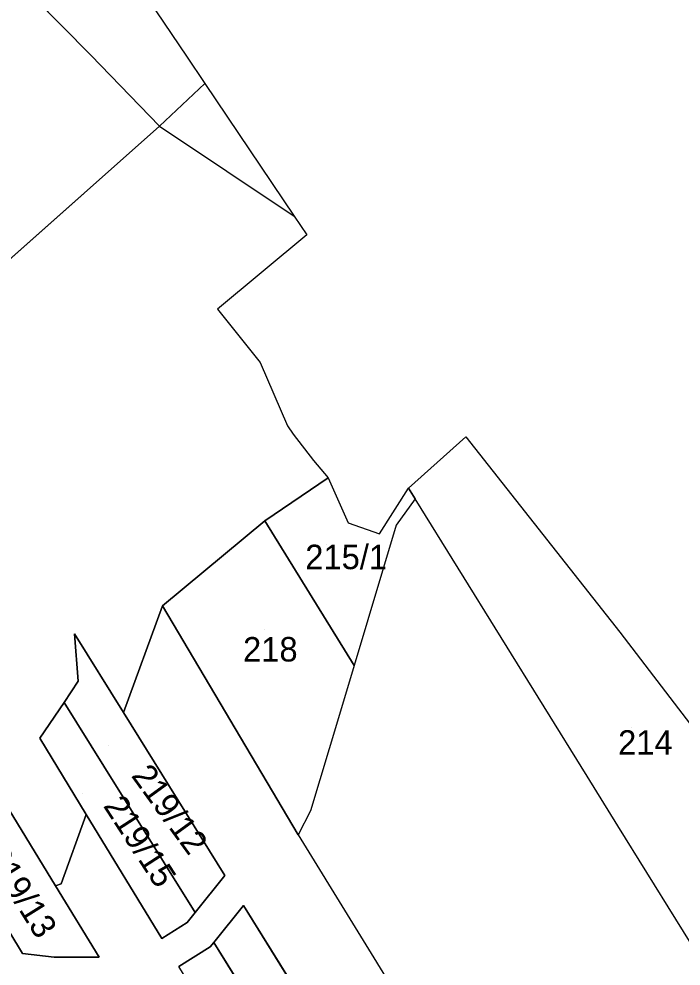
# Model space of a CAD drawing. Extents: x -263943 to -261149, y -1236934 to -1230686.
# Drawn here: x -262313.8 to -262259.7, y -1235499.5 to -1235422.1 of the extents above; entities that cross this region are included whole.
import ezdxf

# ---------------------------------------------------------------- set-up
doc = ezdxf.new("R2010")
doc.units = 0
for name, color, linetype in [('body_kn', 7, 'Continuous'), ('kladpar_druhypozemkov', 7, 'Continuous'), ('kladpar_hranice', 7, 'Continuous'), ('kladpar_parcelnecisla', 7, 'Continuous'), ('kladpar_plochy', 7, 'Continuous'), ('zappar_hrandruhpozemk', 7, 'Continuous'), ('zuob_linie', 7, 'Continuous'), ('zuob_plochy', 7, 'Continuous')]:
    doc.layers.add(name, color=color, linetype=linetype)

msp = doc.modelspace()

# ---------------------------------------------------------------- linework, layer by layer
at = {"layer": 'body_kn'}
for p, q in [((-262307.94, -1235425.05), (-262307.94, -1235425.05)), ((-262300.13, -1235425.15), (-262300.13, -1235425.15)), ((-262298.62, -1235427.38), (-262298.62, -1235427.38)), ((-262302.34, -1235430.86), (-262302.34, -1235430.86)), ((-262302.34, -1235430.86), (-262302.34, -1235430.86)), ((-262291.32, -1235438.21), (-262291.32, -1235438.21)), ((-262290.28, -1235439.75), (-262290.28, -1235439.75)), ((-262297.6, -1235445.84), (-262297.6, -1235445.84)), ((-262294.09, -1235450.18), (-262294.09, -1235450.18)), ((-262291.87, -1235455.38), (-262291.87, -1235455.38)), ((-262291.39, -1235456.06), (-262291.39, -1235456.06)), ((-262277.27, -1235456.27), (-262277.27, -1235456.27)), ((-262289.75, -1235458.19), (-262289.75, -1235458.19)), ((-262288.55, -1235459.61), (-262288.55, -1235459.61)), ((-262281.97, -1235460.46), (-262281.97, -1235460.46)), ((-262281.97, -1235460.46), (-262281.97, -1235460.46)), ((-262281.42, -1235461.35), (-262281.42, -1235461.35)), ((-262293.71, -1235463.14), (-262293.71, -1235463.14)), ((-262286.89, -1235463.31), (-262286.89, -1235463.31)), ((-262282.97, -1235463.48), (-262282.97, -1235463.48)), ((-262284.34, -1235464.19), (-262284.34, -1235464.19)), ((-262302.09, -1235470.1), (-262302.09, -1235470.1)), ((-262264.69, -1235472.24), (-262264.69, -1235472.24)), ((-262309.29, -1235472.37), (-262309.29, -1235472.37)), ((-262286.42, -1235474.98), (-262286.42, -1235474.98)), ((-262308.98, -1235476.26), (-262308.98, -1235476.26)), ((-262310.14, -1235477.98), (-262310.14, -1235477.98)), ((-262305.27, -1235478.82), (-262305.27, -1235478.82)), ((-262305.27, -1235478.82), (-262305.27, -1235478.82)), ((-262287.7, -1235479.24), (-262287.7, -1235479.24)), ((-262312.13, -1235480.92), (-262312.13, -1235480.92)), ((-262306.88, -1235483.21), (-262306.88, -1235483.21)), ((-262267.36, -1235484.01), (-262267.36, -1235484.01)), ((-262267.36, -1235484.01), (-262267.36, -1235484.01)), ((-262289.98, -1235486.84), (-262289.98, -1235486.84)), ((-262308.32, -1235487.16), (-262308.32, -1235487.16)), ((-262308.32, -1235487.16), (-262308.32, -1235487.16)), ((-262264.84, -1235488.08), (-262264.84, -1235488.08)), ((-262290.98, -1235488.82), (-262290.98, -1235488.82)), ((-262290.98, -1235488.82), (-262290.98, -1235488.82)), ((-262296.99, -1235492.15), (-262296.99, -1235492.15)), ((-262296.99, -1235492.15), (-262296.99, -1235492.15)), ((-262310.84, -1235492.99), (-262310.84, -1235492.99)), ((-262310.84, -1235492.99), (-262310.84, -1235492.99)), ((-262310.38, -1235492.81), (-262310.38, -1235492.81)), ((-262295.46, -1235494.6), (-262295.46, -1235494.6)), ((-262299.42, -1235495.17), (-262299.42, -1235495.17)), ((-262299.42, -1235495.17), (-262299.42, -1235495.17)), ((-262300.07, -1235495.98), (-262300.07, -1235495.98)), ((-262302.14, -1235497.29), (-262302.14, -1235497.29)), ((-262297.9, -1235497.61), (-262297.9, -1235497.61)), ((-262297.9, -1235497.61), (-262297.9, -1235497.61)), ((-262313.55, -1235498.51), (-262313.55, -1235498.51)), ((-262298.19, -1235497.96), (-262298.19, -1235497.96)), ((-262310.95, -1235498.81), (-262310.95, -1235498.81)), ((-262307.28, -1235498.83), (-262307.28, -1235498.83))]:
    msp.add_line(p, q, dxfattribs=at)
at = {"layer": 'kladpar_druhypozemkov'}
for p, q in [((-262288.64, -1235465.04), (-262288.64, -1235465.04)), ((-262293.77, -1235472.05), (-262293.77, -1235472.05)), ((-262263.75, -1235480.06), (-262263.75, -1235480.06)), ((-262306.5, -1235481.54), (-262306.5, -1235481.54)), ((-262308.61, -1235485.42), (-262308.61, -1235485.42)), ((-262313.27, -1235493.3), (-262313.27, -1235493.3))]:
    msp.add_line(p, q, dxfattribs=at)
at = {"layer": 'kladpar_hranice'}
for p, q in [((-262296.99, -1235492.15), (-262305.27, -1235478.82)), ((-262308.32, -1235487.16), (-262302.14, -1235497.29)), ((-262296.99, -1235492.15), (-262299.42, -1235495.17)), ((-262307.28, -1235498.83), (-262310.84, -1235492.99)), ((-262297.9, -1235497.61), (-262295.46, -1235494.6)), ((-262295.46, -1235494.6), (-262269.29, -1235536.66)), ((-262269.29, -1235536.66), (-262295.46, -1235494.6)), ((-262315.72, -1235494.94), (-262313.55, -1235498.51)), ((-262297.9, -1235497.61), (-262272.28, -1235538.71)), ((-262272.28, -1235538.71), (-262297.9, -1235497.61))]:
    msp.add_line(p, q, dxfattribs=at)
for points in [[(-262400.65, -1235333.22), (-262389.55, -1235344.89), (-262364.23, -1235368.95), (-262342.8, -1235389.74), (-262317.48, -1235415.4), (-262307.94, -1235425.05), (-262302.34, -1235430.86), (-262320.6, -1235447.09), (-262323.09, -1235448.6), (-262335.05, -1235448.5), (-262342.87, -1235448.75), (-262346.7, -1235449.76), (-262349.72, -1235452.01), (-262354.97, -1235458.05), (-262370.19, -1235473.58), (-262395.03, -1235450.14), (-262423.63, -1235423.11)], [(-262303.21, -1235420.58), (-262300.13, -1235425.15), (-262298.62, -1235427.38), (-262302.34, -1235430.86), (-262307.94, -1235425.05), (-262317.48, -1235415.4), (-262342.8, -1235389.74), (-262339.79, -1235387.3), (-262335.37, -1235383.6), (-262333.74, -1235382.65), (-262325.15, -1235393.07), (-262324.81, -1235394.87), (-262324.29, -1235395.5), (-262323.61, -1235394.94), (-262306.15, -1235416.32), (-262304.38, -1235420.43), (-262303.93, -1235421.08), (-262303.21, -1235420.58)], [(-262320.6, -1235447.09), (-262302.34, -1235430.86), (-262298.62, -1235427.38), (-262291.32, -1235438.21), (-262290.28, -1235439.75), (-262297.6, -1235445.84), (-262294.09, -1235450.18), (-262291.87, -1235455.38), (-262291.39, -1235456.06), (-262289.75, -1235458.19), (-262288.55, -1235459.61), (-262293.71, -1235463.14), (-262302.09, -1235470.1), (-262305.27, -1235478.82)], [(-262267.36, -1235484.01), (-262281.42, -1235461.35), (-262281.97, -1235460.46), (-262277.27, -1235456.27), (-262264.69, -1235472.24), (-262258.91, -1235479.79), (-262244.5, -1235491.84), (-262255.31, -1235498.11), (-262257.74, -1235499.52), (-262264.84, -1235488.08), (-262267.36, -1235484.01)], [(-262281.97, -1235460.46), (-262281.42, -1235461.35), (-262282.97, -1235463.48), (-262286.42, -1235474.98), (-262293.71, -1235463.14), (-262288.55, -1235459.61), (-262286.89, -1235463.31), (-262284.34, -1235464.19), (-262281.97, -1235460.46)], [(-262290.98, -1235488.82), (-262302.09, -1235470.1), (-262293.71, -1235463.14), (-262286.42, -1235474.98), (-262287.7, -1235479.24), (-262289.98, -1235486.84), (-262290.98, -1235488.82)], [(-262305.27, -1235478.82), (-262302.09, -1235470.1), (-262290.98, -1235488.82), (-262278.11, -1235509.77), (-262263.31, -1235532.56), (-262269.29, -1235536.66)], [(-262305.27, -1235478.82), (-262309.29, -1235472.37), (-262308.98, -1235476.26), (-262310.14, -1235477.98), (-262312.13, -1235480.92), (-262308.32, -1235487.16)], [(-262299.42, -1235495.17), (-262306.88, -1235483.21), (-262310.14, -1235477.98), (-262308.98, -1235476.26), (-262309.29, -1235472.37), (-262305.27, -1235478.82), (-262296.99, -1235492.15)], [(-262302.14, -1235497.29), (-262308.32, -1235487.16), (-262312.13, -1235480.92), (-262310.14, -1235477.98), (-262306.88, -1235483.21), (-262299.42, -1235495.17)], [(-262318.51, -1235490.36), (-262315.32, -1235485.64), (-262310.84, -1235492.99), (-262307.28, -1235498.83)], [(-262310.84, -1235492.99), (-262315.32, -1235485.64), (-262318.51, -1235490.36), (-262315.72, -1235494.94)], [(-262310.84, -1235492.99), (-262310.38, -1235492.81), (-262308.32, -1235487.16)], [(-262308.32, -1235487.16), (-262310.38, -1235492.81), (-262310.84, -1235492.99)], [(-262313.55, -1235498.51), (-262315.72, -1235494.94), (-262318.51, -1235490.36)], [(-262302.14, -1235497.29), (-262300.07, -1235495.98), (-262299.42, -1235495.17), (-262296.99, -1235492.15)], [(-262295.46, -1235494.6), (-262297.9, -1235497.61), (-262298.19, -1235497.96), (-262300.75, -1235499.57)], [(-262299.42, -1235495.17), (-262300.07, -1235495.98), (-262302.14, -1235497.29)], [(-262300.75, -1235499.57), (-262298.19, -1235497.96), (-262297.9, -1235497.61)], [(-262313.55, -1235498.51), (-262310.95, -1235498.81), (-262307.28, -1235498.83)], [(-262307.28, -1235498.83), (-262310.95, -1235498.81), (-262313.55, -1235498.51)]]:
    msp.add_lwpolyline(points, dxfattribs=at)
at = {"layer": 'kladpar_plochy'}
for p, q in [((-262317.48, -1235415.4), (-262307.94, -1235425.05)), ((-262307.94, -1235425.05), (-262302.34, -1235430.86)), ((-262302.34, -1235430.86), (-262320.6, -1235447.09))]:
    msp.add_line(p, q, dxfattribs=at)
for points in [[(-262303.21, -1235420.58), (-262300.13, -1235425.15), (-262298.62, -1235427.38), (-262302.34, -1235430.86), (-262307.94, -1235425.05), (-262317.48, -1235415.4), (-262342.8, -1235389.74), (-262339.79, -1235387.3), (-262335.37, -1235383.6), (-262333.74, -1235382.65), (-262325.15, -1235393.07), (-262324.81, -1235394.87), (-262324.29, -1235395.5), (-262323.61, -1235394.94), (-262306.15, -1235416.32), (-262304.38, -1235420.43), (-262303.93, -1235421.08)], [(-262267.36, -1235484.01), (-262281.42, -1235461.35), (-262281.97, -1235460.46), (-262277.27, -1235456.27), (-262264.69, -1235472.24), (-262258.91, -1235479.79), (-262244.5, -1235491.84), (-262255.31, -1235498.11), (-262257.74, -1235499.52), (-262264.84, -1235488.08)], [(-262281.97, -1235460.46), (-262281.42, -1235461.35), (-262282.97, -1235463.48), (-262286.42, -1235474.98), (-262293.71, -1235463.14), (-262288.55, -1235459.61), (-262286.89, -1235463.31), (-262284.34, -1235464.19)], [(-262290.98, -1235488.82), (-262302.09, -1235470.1), (-262293.71, -1235463.14), (-262286.42, -1235474.98), (-262287.7, -1235479.24), (-262289.98, -1235486.84)], [(-262296.99, -1235492.15), (-262299.42, -1235495.17), (-262306.88, -1235483.21), (-262310.14, -1235477.98), (-262308.98, -1235476.26), (-262309.29, -1235472.37), (-262305.27, -1235478.82)], [(-262299.42, -1235495.17), (-262300.07, -1235495.98), (-262302.14, -1235497.29), (-262308.32, -1235487.16), (-262312.13, -1235480.92), (-262310.14, -1235477.98), (-262306.88, -1235483.21)], [(-262318.51, -1235490.36), (-262315.32, -1235485.64), (-262310.84, -1235492.99), (-262307.28, -1235498.83), (-262310.95, -1235498.81), (-262313.55, -1235498.51), (-262315.72, -1235494.94)], [(-262269.29, -1235536.66), (-262272.28, -1235538.71), (-262297.9, -1235497.61), (-262295.46, -1235494.6)], [(-262272.28, -1235538.71), (-262275.51, -1235540.93), (-262300.75, -1235499.57), (-262298.19, -1235497.96), (-262297.9, -1235497.61)]]:
    msp.add_lwpolyline(points, close=True, dxfattribs=at)
for points in [[(-262320.6, -1235447.09), (-262302.34, -1235430.86), (-262298.62, -1235427.38), (-262291.32, -1235438.21), (-262290.28, -1235439.75), (-262297.6, -1235445.84), (-262294.09, -1235450.18), (-262291.87, -1235455.38), (-262291.39, -1235456.06), (-262289.75, -1235458.19), (-262288.55, -1235459.61), (-262293.71, -1235463.14), (-262302.09, -1235470.1), (-262305.27, -1235478.82), (-262309.29, -1235472.37), (-262308.98, -1235476.26), (-262310.14, -1235477.98), (-262312.13, -1235480.92), (-262308.32, -1235487.16), (-262310.38, -1235492.81), (-262310.84, -1235492.99), (-262315.32, -1235485.64)], [(-262351.75, -1235506.44), (-262358.51, -1235495.52), (-262360.28, -1235492.67), (-262349.26, -1235495.32), (-262340.58, -1235497.45), (-262321.72, -1235497.33), (-262315.72, -1235494.94), (-262313.55, -1235498.51), (-262310.95, -1235498.81), (-262307.28, -1235498.83), (-262310.84, -1235492.99), (-262310.38, -1235492.81), (-262308.32, -1235487.16), (-262302.14, -1235497.29), (-262300.07, -1235495.98), (-262299.42, -1235495.17), (-262296.99, -1235492.15), (-262305.27, -1235478.82), (-262302.09, -1235470.1), (-262290.98, -1235488.82), (-262278.11, -1235509.77)], [(-262269.29, -1235536.66), (-262295.46, -1235494.6), (-262297.9, -1235497.61), (-262298.19, -1235497.96), (-262300.75, -1235499.57)]]:
    msp.add_lwpolyline(points, dxfattribs=at)
at = {"layer": 'zappar_hrandruhpozemk'}
msp.add_line((-262302.34, -1235430.86), (-262291.32, -1235438.21), dxfattribs=at)
at = {"layer": 'zuob_linie'}
msp.add_lwpolyline([(-262303.21, -1235420.58), (-262300.13, -1235425.15), (-262298.62, -1235427.38), (-262291.32, -1235438.21), (-262290.28, -1235439.75), (-262297.6, -1235445.84), (-262294.09, -1235450.18), (-262291.87, -1235455.38), (-262291.39, -1235456.06), (-262289.75, -1235458.19), (-262288.55, -1235459.61), (-262286.89, -1235463.31), (-262284.34, -1235464.19), (-262281.97, -1235460.46), (-262277.27, -1235456.27), (-262264.69, -1235472.24), (-262258.91, -1235479.79)], dxfattribs=at)
at = {"layer": 'zuob_plochy'}
msp.add_lwpolyline([(-262303.21, -1235420.58), (-262300.13, -1235425.15), (-262298.62, -1235427.38), (-262291.32, -1235438.21), (-262290.28, -1235439.75), (-262297.6, -1235445.84), (-262294.09, -1235450.18), (-262291.87, -1235455.38), (-262291.39, -1235456.06), (-262289.75, -1235458.19), (-262288.55, -1235459.61), (-262286.89, -1235463.31), (-262284.34, -1235464.19), (-262281.97, -1235460.46), (-262277.27, -1235456.27), (-262264.69, -1235472.24), (-262258.91, -1235479.79)], dxfattribs=at)

# ---------------------------------------------------------------- texts
at = {"layer": 'kladpar_parcelnecisla'}
for s, p in [('215/1', (-262290.412, -1235467.09)), ('218', (-262295.5, -1235474.64)), ('214', (-262264.826, -1235482.26))]:
    msp.add_text(s, height=2, dxfattribs=at).set_placement(p)
for s, rotation, p in [('219/12', 306, (-262304.7, -1235483.986)), ('219/15', 303, (-262306.981, -1235486.445)), ('219/13', 302, (-262316.644, -1235490.511))]:
    msp.add_text(s, height=2, rotation=rotation, dxfattribs=at).set_placement(p)

doc.saveas('drawing.dxf')
